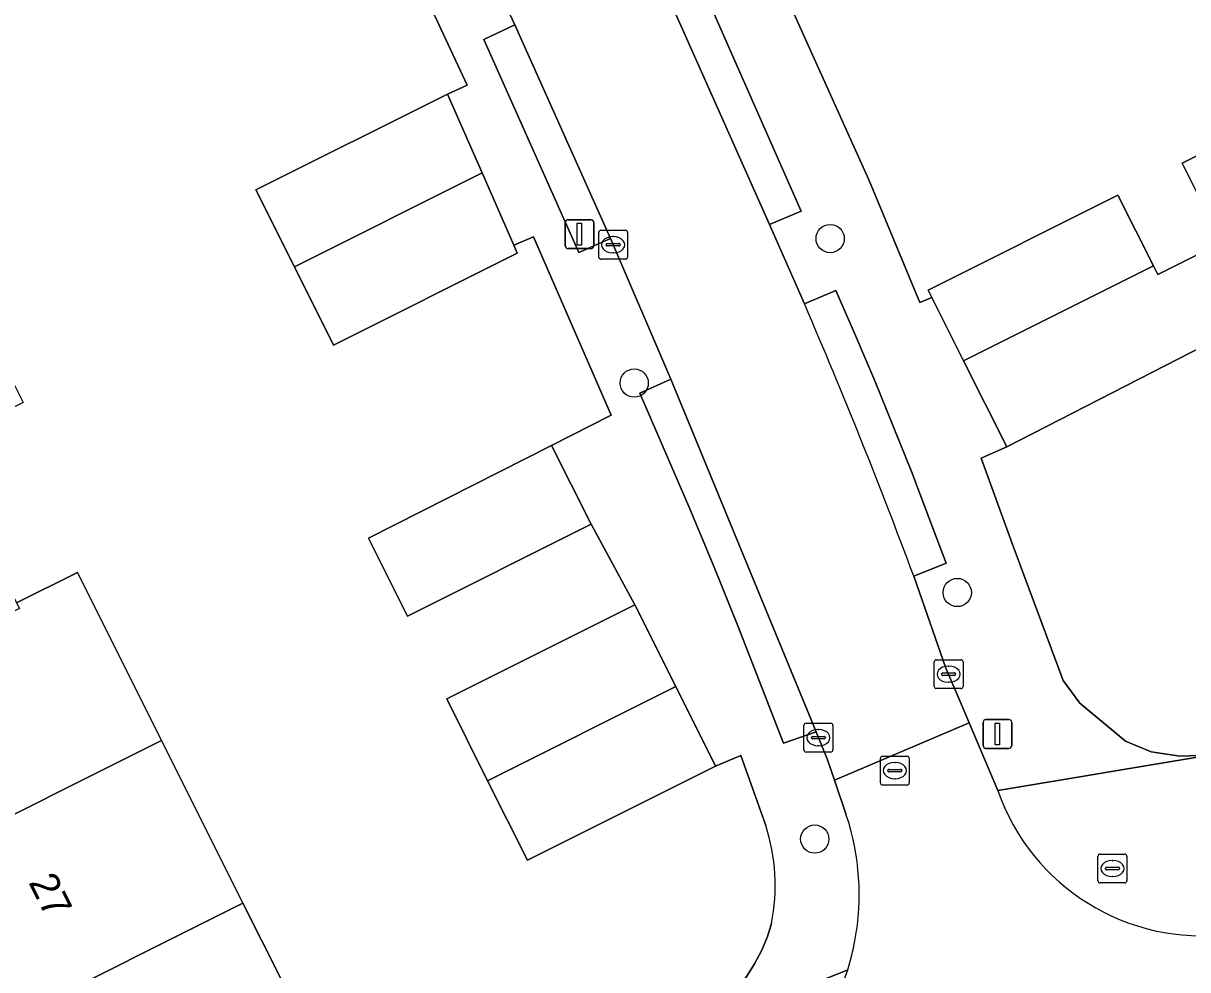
# Model space of a CAD drawing. Extents: x 157793 to 159380, y 380877 to 382313.
# Drawn here: x 158584.49 to 158624.8, y 381634.34 to 381667.09 of the extents above; entities that cross this region are included whole.
import ezdxf

# ---------------------------------------------------------------- set-up
doc = ezdxf.new("R2010")
doc.units = 0
for name, color, linetype in [('IMGEO_Boom', 7, 'Continuous'), ('IMGEO_Brandkraan', 7, 'Continuous'), ('IMGEO_Erf', 7, 'Continuous'), ('IMGEO_Kolk', 7, 'Continuous'), ('IMGEO_Lichtmast', 7, 'Continuous'), ('IMGEO_Pand', 7, 'Continuous'), ('IMGEO_Pand_nummerreeks', 7, 'Continuous'), ('IMGEO_Rijbaan_lokaal_open', 7, 'Continuous'), ('IMGEO_Rioolput', 7, 'Continuous'), ('IMGEO_Voetpad_open', 7, 'Continuous')]:
    doc.layers.add(name, color=color, linetype=linetype)

msp = doc.modelspace()

# ---------------------------------------------------------------- linework, layer by layer
at = {"layer": 'IMGEO_Boom'}
for centre in [(158612.423, 381659.643), (158605.639, 381654.642), (158616.822, 381647.392), (158611.89, 381638.857)]:
    msp.add_circle(centre, 0.489, dxfattribs=at)
at = {"layer": 'IMGEO_Brandkraan'}
for p, q in [((158621.694, 381637.413), (158621.694, 381638.265)), ((158621.769, 381638.339), (158622.621, 381638.339)), ((158622.182, 381638.119), (158622.207, 381638.119)), ((158622.695, 381638.265), (158622.695, 381637.413)), ((158621.953, 381637.833), (158621.953, 381637.845)), ((158622.391, 381637.796), (158621.993, 381637.796)), ((158621.996, 381637.882), (158622.394, 381637.882)), ((158622.205, 381637.559), (158622.18, 381637.559)), ((158622.437, 381637.845), (158622.437, 381637.833)), ((158622.621, 381637.339), (158621.769, 381637.339))]:
    msp.add_line(p, q, dxfattribs=at)
for points in [[(158621.694, 381637.413), (158621.694, 381638.265)], [(158621.769, 381638.339), (158622.621, 381638.339)], [(158622.695, 381638.265), (158622.695, 381637.413)], [(158622.621, 381637.339), (158621.769, 381637.339)]]:
    msp.add_lwpolyline(points, dxfattribs=at)
for centre, radius, start, end in [((158621.771, 381638.263), 0.0765, 91.552, 178.448), ((158621.771, 381638.263), 0.0765, 91.552, 178.448), ((158622.619, 381638.263), 0.0765, 1.552, 88.448), ((158622.619, 381638.263), 0.0765, 1.552, 88.448), ((158621.993, 381637.842), 0.0403, 85.8775, 175.7526), ((158621.99, 381637.832), 0.0366, 178.938, 274.7102), ((158622.394, 381637.839), 0.043, 264.8664, 352.4533), ((158622.398, 381637.844), 0.0386, 1.7309, 96.639), ((158621.771, 381637.415), 0.0765, 181.552, 268.448), ((158621.771, 381637.415), 0.0765, 181.552, 268.448), ((158622.619, 381637.415), 0.0765, 271.552, 358.448), ((158622.619, 381637.415), 0.0765, 271.552, 358.448)]:
    msp.add_arc(centre, radius, start, end, dxfattribs=at)
for centre, major_axis, ratio, start_param, end_param in [((158622.181, 381637.839), (-0.387, 0.002), 0.722429, 4.712389, 7.853982), ((158622.206, 381637.839), (-0.39, 0.002), 0.717154, 1.570796, 4.712389)]:
    msp.add_ellipse(centre, major_axis=major_axis, ratio=ratio, start_param=start_param, end_param=end_param, dxfattribs=at)
at = {"layer": 'IMGEO_Erf'}
for points in [[(158625.839, 381670.359), (158620.484, 381667.675), (158619.06, 381670.515), (158617.689, 381673.251), (158623.086, 381675.956), (158621.636, 381678.849), (158620.201, 381681.711), (158608.884, 381676.103), (158607.519, 381678.826), (158613.425, 381681.787), (158612.067, 381684.496), (158617.454, 381687.196), (158615.966, 381690.163), (158603.426, 381683.854), (158604.469, 381681.781), (158608.259, 381673.891), (158613.771, 381661.653), (158615.522, 381657.433), (158615.943, 381657.603), (158615.818, 381657.851), (158622.386, 381661.143), (158623.61, 381658.702), (158623.762, 381658.399), (158625.978, 381659.512)], [(158578.56, 381672.135), (158581.38, 381666.502), (158578.81, 381665.215), (158581.666, 381659.6), (158584.486, 381653.965), (158581.534, 381652.488), (158584.263, 381647.035), (158586.368, 381648.089), (158589.278, 381642.274), (158592.098, 381636.64), (158592.737, 381635.364), (158594.975, 381630.893), (158587.063, 381626.934), (158584.187, 381632.681), (158581.367, 381638.315), (158580.298, 381640.451), (158578.158, 381639.38), (158576.412, 381642.867), (158573.587, 381648.511), (158570.767, 381654.146), (158567.948, 381659.778), (158565.129, 381665.412), (158562.309, 381671.046)], [(158593.878, 381658.665), (158592.543, 381661.332), (158599.175, 381664.643), (158599.859, 381664.947), (158596.908, 381671.282)], [(158625.828, 381659.812), (158624.602, 381662.256), (158626.693, 381663.305)], [(158610.191, 381639.33), (158609.331, 381641.748), (158608.458, 381641.383), (158601.946, 381638.124), (158600.567, 381640.878), (158599.152, 381643.706), (158605.664, 381646.965), (158604.148, 381649.754), (158597.798, 381646.576), (158596.446, 381649.277), (158602.782, 381652.484), (158604.846, 381653.528), (158602.157, 381659.708), (158601.471, 381659.416), (158601.592, 381659.141), (158595.233, 381655.958), (158593.878, 381658.665)], [(158629.502, 381658.053), (158618.534, 381652.432), (158617.649, 381652.038), (158618.724, 381649.089), (158620.488, 381644.343), (158621.063, 381643.563), (158622.642, 381642.244), (158623.531, 381641.877), (158624.531, 381641.732), (158625.559, 381641.758)], [(158582.943, 381622.212), (158608.109, 381632.352), (158609.222, 381633.718), (158609.534, 381634.117), (158609.809, 381634.541), (158610.044, 381634.989), (158610.239, 381635.456), (158610.392, 381635.941)]]:
    msp.add_lwpolyline(points, dxfattribs=at)
msp.add_arc((158603.892, 381637.256), 6.632, 348.5644, 18.224, dxfattribs=at)
at = {"layer": 'IMGEO_Kolk'}
for p, q in [((158604.41, 381659.003), (158604.41, 381659.855)), ((158604.485, 381659.929), (158605.337, 381659.929)), ((158605.411, 381659.855), (158605.411, 381659.003)), ((158604.669, 381659.423), (158604.669, 381659.435)), ((158605.107, 381659.386), (158604.709, 381659.386)), ((158604.712, 381659.472), (158605.11, 381659.472)), ((158604.898, 381659.709), (158604.923, 381659.709)), ((158605.153, 381659.435), (158605.153, 381659.423)), ((158605.337, 381658.929), (158604.485, 381658.929)), ((158604.921, 381659.149), (158604.896, 381659.149)), ((158616.022, 381644.14), (158616.022, 381644.992)), ((158616.097, 381645.066), (158616.949, 381645.066)), ((158616.51, 381644.846), (158616.535, 381644.846)), ((158617.023, 381644.992), (158617.023, 381644.14)), ((158616.281, 381644.56), (158616.281, 381644.572)), ((158616.719, 381644.523), (158616.321, 381644.523)), ((158616.324, 381644.609), (158616.722, 381644.609)), ((158616.765, 381644.572), (158616.765, 381644.56)), ((158616.949, 381644.066), (158616.097, 381644.066)), ((158616.533, 381644.286), (158616.508, 381644.286)), ((158611.515, 381641.942), (158611.515, 381642.794)), ((158611.59, 381642.868), (158612.442, 381642.868)), ((158612.516, 381642.794), (158612.516, 381641.942)), ((158611.817, 381642.411), (158612.215, 381642.411)), ((158612.003, 381642.648), (158612.028, 381642.648)), ((158611.774, 381642.362), (158611.774, 381642.374)), ((158612.212, 381642.325), (158611.814, 381642.325)), ((158612.026, 381642.088), (158612.001, 381642.088)), ((158612.258, 381642.374), (158612.258, 381642.362)), ((158612.442, 381641.868), (158611.59, 381641.868))]:
    msp.add_line(p, q, dxfattribs=at)
for points in [[(158604.41, 381659.003), (158604.41, 381659.855)], [(158604.485, 381659.929), (158605.337, 381659.929)], [(158605.411, 381659.855), (158605.411, 381659.003)], [(158605.337, 381658.929), (158604.485, 381658.929)], [(158616.022, 381644.14), (158616.022, 381644.992)], [(158616.097, 381645.066), (158616.949, 381645.066)], [(158617.023, 381644.992), (158617.023, 381644.14)], [(158616.949, 381644.066), (158616.097, 381644.066)], [(158611.515, 381641.942), (158611.515, 381642.794)], [(158611.59, 381642.868), (158612.442, 381642.868)], [(158612.516, 381642.794), (158612.516, 381641.942)], [(158612.442, 381641.868), (158611.59, 381641.868)]]:
    msp.add_lwpolyline(points, dxfattribs=at)
for centre, radius, start, end in [((158604.487, 381659.853), 0.0765, 91.552, 178.448), ((158604.487, 381659.853), 0.0765, 91.552, 178.448), ((158605.335, 381659.853), 0.0765, 1.552, 88.448), ((158605.335, 381659.853), 0.0765, 1.552, 88.448), ((158604.709, 381659.432), 0.0403, 85.8775, 175.7526), ((158604.706, 381659.422), 0.0366, 178.938, 274.7102), ((158605.11, 381659.429), 0.043, 264.8664, 352.4533), ((158605.114, 381659.434), 0.0386, 1.7309, 96.639), ((158604.487, 381659.005), 0.0765, 181.552, 268.448), ((158604.487, 381659.005), 0.0765, 181.552, 268.448), ((158605.335, 381659.005), 0.0765, 271.552, 358.448), ((158605.335, 381659.005), 0.0765, 271.552, 358.448), ((158616.099, 381644.99), 0.0765, 91.552, 178.448), ((158616.099, 381644.99), 0.0765, 91.552, 178.448), ((158616.947, 381644.99), 0.0765, 1.552, 88.448), ((158616.947, 381644.99), 0.0765, 1.552, 88.448), ((158616.321, 381644.569), 0.0403, 85.8775, 175.7526), ((158616.318, 381644.559), 0.0366, 178.938, 274.7102), ((158616.722, 381644.566), 0.043, 264.8664, 352.4533), ((158616.726, 381644.571), 0.0386, 1.7309, 96.639), ((158616.099, 381644.142), 0.0765, 181.552, 268.448), ((158616.099, 381644.142), 0.0765, 181.552, 268.448), ((158616.947, 381644.142), 0.0765, 271.552, 358.448), ((158616.947, 381644.142), 0.0765, 271.552, 358.448), ((158611.592, 381642.792), 0.0765, 91.552, 178.448), ((158611.592, 381642.792), 0.0765, 91.552, 178.448), ((158612.44, 381642.792), 0.0765, 1.552, 88.448), ((158612.44, 381642.792), 0.0765, 1.552, 88.448), ((158611.814, 381642.371), 0.0403, 85.8775, 175.7526), ((158612.219, 381642.373), 0.0386, 1.7309, 96.639), ((158611.811, 381642.361), 0.0366, 178.938, 274.7102), ((158612.215, 381642.368), 0.043, 264.8664, 352.4533), ((158611.592, 381641.944), 0.0765, 181.552, 268.448), ((158611.592, 381641.944), 0.0765, 181.552, 268.448), ((158612.44, 381641.944), 0.0765, 271.552, 358.448), ((158612.44, 381641.944), 0.0765, 271.552, 358.448)]:
    msp.add_arc(centre, radius, start, end, dxfattribs=at)
for centre, major_axis, ratio, start_param, end_param in [((158604.897, 381659.429), (-0.387, 0.002), 0.722429, 4.712389, 7.853982), ((158604.922, 381659.429), (-0.39, 0.002), 0.717154, 1.570796, 4.712389), ((158616.509, 381644.566), (-0.387, 0.002), 0.722429, 4.712389, 7.853982), ((158616.534, 381644.566), (-0.39, 0.002), 0.717154, 1.570796, 4.712389), ((158612.002, 381642.368), (-0.387, 0.002), 0.722429, 4.712389, 7.853982), ((158612.027, 381642.368), (-0.39, 0.002), 0.717154, 1.570796, 4.712389)]:
    msp.add_ellipse(centre, major_axis=major_axis, ratio=ratio, start_param=start_param, end_param=end_param, dxfattribs=at)
at = {"layer": 'IMGEO_Lichtmast'}
for p, q in [((158603.251, 381659.395), (158603.251, 381660.195)), ((158603.251, 381660.195), (158603.251, 381659.395)), ((158603.351, 381660.295), (158604.141, 381660.295)), ((158604.141, 381660.295), (158603.351, 381660.295)), ((158604.241, 381660.195), (158604.241, 381659.395)), ((158604.241, 381659.395), (158604.241, 381660.195)), ((158604.141, 381659.295), (158603.351, 381659.295)), ((158603.351, 381659.295), (158604.141, 381659.295)), ((158617.717, 381642.096), (158617.717, 381642.896)), ((158617.717, 381642.896), (158617.717, 381642.096)), ((158617.817, 381642.996), (158618.607, 381642.996)), ((158618.607, 381642.996), (158617.817, 381642.996)), ((158618.707, 381642.896), (158618.707, 381642.096)), ((158618.707, 381642.096), (158618.707, 381642.896)), ((158618.607, 381641.996), (158617.817, 381641.996)), ((158617.817, 381641.996), (158618.607, 381641.996))]:
    msp.add_line(p, q, dxfattribs=at)
for points in [[(158603.671, 381660.17), (158603.821, 381660.17), (158603.821, 381659.42), (158603.671, 381659.42), (158603.671, 381660.17)], [(158618.137, 381642.871), (158618.287, 381642.871), (158618.287, 381642.121), (158618.137, 381642.121), (158618.137, 381642.871)]]:
    msp.add_lwpolyline(points, dxfattribs=at)
for centre, start, end in [((158603.351, 381660.195), 90, 180), ((158603.351, 381660.195), 90, 180), ((158604.141, 381660.195), 0, 90), ((158604.141, 381660.195), 360, 90), ((158603.351, 381659.395), 180, 270), ((158603.351, 381659.395), 180, 270), ((158604.141, 381659.395), 270, 0), ((158604.141, 381659.395), 270, 0), ((158617.817, 381642.896), 90, 180), ((158617.817, 381642.896), 90, 180), ((158618.607, 381642.896), 0, 90), ((158618.607, 381642.896), 360, 90), ((158617.817, 381642.096), 180, 270), ((158617.817, 381642.096), 180, 270), ((158618.607, 381642.096), 270, 0), ((158618.607, 381642.096), 270, 0)]:
    msp.add_arc(centre, 0.1, start, end, dxfattribs=at)
at = {"layer": 'IMGEO_Pand'}
for points in [[(158632.422, 381670.158), (158627.24, 381667.564), (158627.305, 381667.435), (158625.161, 381666.36), (158626.693, 381663.305), (158624.602, 381662.256), (158625.828, 381659.812), (158635.033, 381664.419), (158635.245, 381664.525), (158633.266, 381668.473), (158632.582, 381669.838)], [(158641.639, 381660.363), (158638.994, 381665.642), (158638.785, 381666.06), (158638.69, 381666.249), (158635.245, 381664.525), (158635.033, 381664.419), (158625.828, 381659.812), (158625.978, 381659.512), (158623.762, 381658.399), (158623.61, 381658.702), (158617.04, 381655.414), (158618.534, 381652.432), (158629.502, 381658.053), (158630.884, 381655.297), (158638.069, 381658.893), (158638.197, 381658.637)], [(158593.878, 381658.665), (158600.373, 381661.916), (158599.175, 381664.643), (158592.543, 381661.332)], [(158593.878, 381658.665), (158595.233, 381655.958), (158601.592, 381659.141), (158601.471, 381659.416), (158600.373, 381661.916)], [(158617.04, 381655.414), (158623.61, 381658.702), (158622.386, 381661.143), (158615.818, 381657.851), (158615.943, 381657.603)], [(158604.148, 381649.754), (158602.782, 381652.484), (158596.446, 381649.277), (158597.798, 381646.576)], [(158576.412, 381642.867), (158578.158, 381639.38), (158580.298, 381640.451), (158581.367, 381638.315), (158589.278, 381642.274), (158586.368, 381648.089), (158584.263, 381647.035), (158584.359, 381646.843)], [(158607.079, 381644.137), (158605.664, 381646.965), (158599.152, 381643.706), (158600.567, 381640.878)], [(158607.079, 381644.137), (158600.567, 381640.878), (158601.946, 381638.124), (158608.458, 381641.383)], [(158584.187, 381632.681), (158592.098, 381636.64), (158589.278, 381642.274), (158581.367, 381638.315)], [(158584.187, 381632.681), (158587.063, 381626.934), (158594.975, 381630.893), (158592.737, 381635.364), (158592.098, 381636.64)]]:
    msp.add_lwpolyline(points, close=True, dxfattribs=at)
at = {"layer": 'IMGEO_Rijbaan_lokaal_open'}
for points in [[(158611.533, 381657.378), (158610.324, 381660.132), (158606.368, 381669.03), (158604.859, 381672.303), (158600.711, 381680.932), (158598.664, 381684.944)], [(158599.848, 381670.617), (158601.506, 381667.036), (158604.817, 381659.648), (158606.913, 381654.78), (158611.936, 381642.575), (158612.335, 381641.604), (158612.572, 381640.901), (158617.233, 381642.878), (158616.954, 381643.538), (158616.43, 381644.777), (158615.317, 381647.953)], [(158618.222, 381640.539), (158617.233, 381642.878), (158612.572, 381640.901), (158612.981, 381639.691)]]:
    msp.add_lwpolyline(points, dxfattribs=at)
for centre, radius, start, end in [((158433.969, 381580.617), 193.445, 20.3705, 23.37898), ((158625.301, 381643.003), 7.495, 199.1883, 277.1885), ((158604.727, 381636.936), 8.701, 349.4303, 18.4582), ((158604.798, 381636.919), 8.629, 342.5803, 349.4547), ((158604.718, 381636.933), 8.71, 293.992, 342.6507)]:
    msp.add_arc(centre, radius, start, end, dxfattribs=at)
at = {"layer": 'IMGEO_Rioolput'}
for p, q in [((158614.161, 381640.801), (158614.161, 381641.653)), ((158614.236, 381641.727), (158615.088, 381641.727)), ((158615.162, 381641.653), (158615.162, 381640.801)), ((158614.42, 381641.221), (158614.42, 381641.233)), ((158614.858, 381641.184), (158614.46, 381641.184)), ((158614.463, 381641.27), (158614.861, 381641.27)), ((158614.649, 381641.507), (158614.674, 381641.507)), ((158614.904, 381641.233), (158614.904, 381641.221)), ((158614.672, 381640.947), (158614.647, 381640.947)), ((158615.088, 381640.727), (158614.236, 381640.727))]:
    msp.add_line(p, q, dxfattribs=at)
for points in [[(158614.161, 381640.801), (158614.161, 381641.653)], [(158614.236, 381641.727), (158615.088, 381641.727)], [(158615.162, 381641.653), (158615.162, 381640.801)], [(158615.088, 381640.727), (158614.236, 381640.727)]]:
    msp.add_lwpolyline(points, dxfattribs=at)
for centre, radius, start, end in [((158614.238, 381641.651), 0.0765, 91.552, 178.448), ((158614.238, 381641.651), 0.0765, 91.552, 178.448), ((158615.086, 381641.651), 0.0765, 1.552, 88.448), ((158615.086, 381641.651), 0.0765, 1.552, 88.448), ((158614.46, 381641.23), 0.0403, 85.8775, 175.7526), ((158614.457, 381641.22), 0.0366, 178.938, 274.7102), ((158614.861, 381641.227), 0.043, 264.8664, 352.4533), ((158614.865, 381641.232), 0.0386, 1.7309, 96.639), ((158614.238, 381640.803), 0.0765, 181.552, 268.448), ((158614.238, 381640.803), 0.0765, 181.552, 268.448), ((158615.086, 381640.803), 0.0765, 271.552, 358.448), ((158615.086, 381640.803), 0.0765, 271.552, 358.448)]:
    msp.add_arc(centre, radius, start, end, dxfattribs=at)
for centre, major_axis, ratio, start_param, end_param in [((158614.648, 381641.227), (-0.387, 0.002), 0.722429, 4.712389, 7.853982), ((158614.673, 381641.227), (-0.39, 0.002), 0.717154, 1.570796, 4.712389)]:
    msp.add_ellipse(centre, major_axis=major_axis, ratio=ratio, start_param=start_param, end_param=end_param, dxfattribs=at)
at = {"layer": 'IMGEO_Voetpad_open'}
for points in [[(158605.83, 381654.289), (158606.913, 381654.78), (158604.817, 381659.648), (158603.718, 381659.156), (158600.434, 381666.531), (158601.506, 381667.036), (158599.848, 381670.617), (158598.772, 381670.126), (158595.115, 381677.707), (158596.183, 381678.246), (158594.431, 381681.753), (158593.389, 381681.206), (158589.208, 381689.2), (158590.247, 381689.767), (158584.825, 381699.578)], [(158607.469, 381669.541), (158611.424, 381660.592), (158610.324, 381660.132), (158611.533, 381657.378), (158612.621, 381657.84), (158613.302, 381656.286), (158613.964, 381654.724), (158614.609, 381653.154), (158615.235, 381651.577), (158615.843, 381649.993), (158616.433, 381648.402), (158615.317, 381647.953), (158616.43, 381644.777), (158616.954, 381643.538), (158617.233, 381642.878), (158618.222, 381640.539), (158625.559, 381641.758), (158624.531, 381641.732), (158623.531, 381641.877), (158622.642, 381642.244), (158621.063, 381643.563), (158620.488, 381644.343), (158618.724, 381649.089), (158617.649, 381652.038), (158618.534, 381652.432), (158617.04, 381655.414), (158615.943, 381657.603), (158615.522, 381657.433), (158613.771, 381661.653), (158608.259, 381673.891)], [(158596.908, 381671.282), (158599.859, 381664.947), (158599.175, 381664.643), (158600.373, 381661.916), (158601.471, 381659.416), (158602.157, 381659.708), (158604.846, 381653.528), (158602.782, 381652.484), (158604.148, 381649.754), (158605.664, 381646.965), (158607.079, 381644.137), (158608.458, 381641.383), (158609.331, 381641.748), (158610.191, 381639.33)], [(158759.99, 381659.372), (158758.767, 381665.997), (158754.776, 381665.251), (158744.809, 381663.45), (158732.073, 381661.133), (158728.923, 381660.629), (158696.073, 381654.783), (158694.187, 381654.447), (158694.425, 381652.932), (158685.588, 381651.424), (158685.319, 381652.867), (158655.065, 381647.429), (158653.549, 381647.157), (158652.596, 381646.986), (158625.559, 381641.758), (158618.222, 381640.539)], [(158615.317, 381647.953), (158616.433, 381648.402), (158615.843, 381649.993), (158615.235, 381651.577), (158614.609, 381653.154), (158613.964, 381654.724), (158613.302, 381656.286), (158612.621, 381657.84), (158611.533, 381657.378)], [(158612.981, 381639.691), (158612.572, 381640.901), (158612.335, 381641.604), (158611.936, 381642.575), (158610.813, 381642.174), (158609.23, 381646.244), (158608.409, 381648.267), (158607.569, 381650.283), (158605.83, 381654.289)], [(158610.392, 381635.941), (158610.239, 381635.456), (158610.044, 381634.989), (158609.809, 381634.541), (158609.534, 381634.117), (158609.222, 381633.718), (158608.109, 381632.352), (158613.031, 381634.336)], [(158613.031, 381634.336), (158608.109, 381632.352), (158582.943, 381622.212), (158583.003, 381622.102), (158582.178, 381621.731), (158582.235, 381621.596), (158580.844, 381621.014), (158580.901, 381620.874), (158570.794, 381616.681), (158570.541, 381617.242), (158569.77, 381616.913), (158569.085, 381618.235), (158568.708, 381619.076), (158568.594, 381619.05), (158568.05, 381620.122), (158557.141, 381614.605), (158557.436, 381613.972), (158533.815, 381603.569)]]:
    msp.add_lwpolyline(points, dxfattribs=at)
for points in [[(158606.368, 381669.03), (158610.324, 381660.132), (158611.424, 381660.592), (158607.469, 381669.541)], [(158601.506, 381667.036), (158600.434, 381666.531), (158603.718, 381659.156), (158604.817, 381659.648)], [(158606.913, 381654.78), (158605.83, 381654.289), (158607.569, 381650.283), (158608.409, 381648.267), (158609.23, 381646.244), (158610.813, 381642.174), (158611.936, 381642.575)]]:
    msp.add_lwpolyline(points, close=True, dxfattribs=at)
for centre, radius, start, end in [((158433.969, 381580.617), 193.445, 20.3705, 23.37898), ((158625.301, 381643.003), 7.495, 199.1883, 277.1885), ((158604.727, 381636.936), 8.701, 349.4303, 18.4582), ((158603.892, 381637.256), 6.632, 348.5644, 18.224), ((158604.798, 381636.919), 8.629, 342.5803, 349.4547), ((158604.718, 381636.933), 8.71, 293.992, 342.6507)]:
    msp.add_arc(centre, radius, start, end, dxfattribs=at)

# ---------------------------------------------------------------- texts
at = {"layer": 'IMGEO_Pand_nummerreeks'}
msp.add_text('27', height=1, rotation=296.5871, dxfattribs=at).set_placement((158584.663, 381637.362))

doc.saveas('drawing.dxf')
